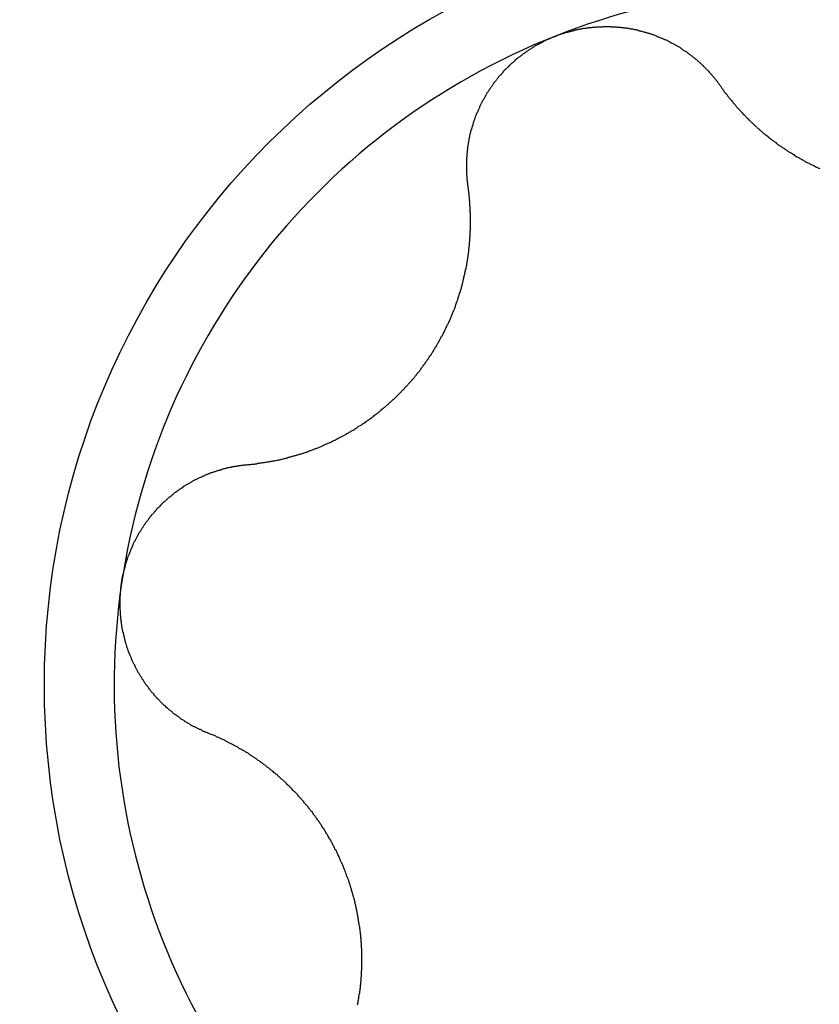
# Model space of a CAD drawing. Extents: x 1107 to 4046, y 937 to 3355.
# Tile 836 of 861: x 3015.56 to 3017.82, y 2397.31 to 2400.1. Entities that reach past the tile are written whole.
import ezdxf

# ---------------------------------------------------------------- set-up
doc = ezdxf.new("R2010")
doc.units = 0
doc.layers.add('KF_VIDA_L___C_LEFT', color=7, linetype='CONTINUOUS')

# ---------------------------------------------------------------- blocks, each defined once
blk = doc.blocks.new('KF_VIDA_L___C_LEFT')
at = {"layer": 'KF_VIDA_L___C_LEFT'}
for points in [[(127.772, 710.836, 0), (127.774, 710.837, 0), (127.776, 710.837, 0), (127.778, 710.838, 0), (127.78, 710.839, 0), (127.782, 710.84, 0), (127.784, 710.84, 0), (127.786, 710.841, 0), (127.788, 710.842, 0), (127.79, 710.843, 0), (127.792, 710.843, 0), (127.794, 710.844, 0), (127.796, 710.845, 0), (127.798, 710.845, 0), (127.8, 710.846, 0), (127.802, 710.846, 0), (127.804, 710.847, 0), (127.806, 710.848, 0), (127.808, 710.848, 0), (127.81, 710.849, 0), (127.812, 710.849, 0), (127.814, 710.85, 0), (127.816, 710.85, 0), (127.819, 710.851, 0), (127.821, 710.852, 0), (127.823, 710.852, 0), (127.825, 710.853, 0), (127.827, 710.853, 0), (127.829, 710.854, 0), (127.831, 710.854, 0), (127.833, 710.854, 0), (127.835, 710.855, 0), (127.837, 710.855, 0), (127.84, 710.856, 0), (127.842, 710.856, 0), (127.844, 710.857, 0), (127.846, 710.857, 0), (127.848, 710.857, 0), (127.85, 710.858, 0), (127.852, 710.858, 0), (127.854, 710.859, 0), (127.857, 710.859, 0), (127.859, 710.859, 0), (127.861, 710.859, 0), (127.863, 710.86, 0), (127.865, 710.86, 0), (127.867, 710.86, 0), (127.869, 710.861, 0), (127.872, 710.861, 0), (127.874, 710.861, 0), (127.876, 710.861, 0), (127.878, 710.862, 0), (127.88, 710.862, 0), (127.882, 710.862, 0), (127.884, 710.862, 0), (127.887, 710.862, 0), (127.889, 710.863, 0), (127.891, 710.863, 0), (127.893, 710.863, 0), (127.895, 710.863, 0), (127.897, 710.863, 0), (127.9, 710.863, 0), (127.902, 710.863, 0), (127.904, 710.863, 0), (127.906, 710.863, 0), (127.908, 710.864, 0), (127.91, 710.864, 0), (127.913, 710.864, 0), (127.915, 710.864, 0), (127.917, 710.864, 0), (127.919, 710.864, 0), (127.921, 710.864, 0), (127.923, 710.864, 0), (127.925, 710.864, 0), (127.928, 710.864, 0), (127.93, 710.864, 0), (127.932, 710.863, 0), (127.934, 710.863, 0), (127.936, 710.863, 0), (127.938, 710.863, 0), (127.941, 710.863, 0), (127.943, 710.863, 0), (127.945, 710.863, 0), (127.947, 710.863, 0), (127.949, 710.862, 0), (127.951, 710.862, 0), (127.953, 710.862, 0), (127.956, 710.862, 0), (127.958, 710.862, 0), (127.96, 710.861, 0), (127.962, 710.861, 0), (127.964, 710.861, 0), (127.966, 710.861, 0), (127.968, 710.86, 0), (127.971, 710.86, 0), (127.973, 710.86, 0), (127.975, 710.86, 0), (127.977, 710.859, 0), (127.979, 710.859, 0), (127.981, 710.859, 0), (127.983, 710.858, 0), (127.985, 710.858, 0), (127.987, 710.857, 0), (127.99, 710.857, 0), (127.992, 710.857, 0), (127.994, 710.856, 0), (127.996, 710.856, 0), (127.998, 710.855, 0), (128, 710.855, 0), (128.002, 710.855, 0), (128.004, 710.854, 0), (128.006, 710.854, 0), (128.008, 710.853, 0), (128.01, 710.853, 0), (128.012, 710.852, 0), (128.014, 710.852, 0), (128.016, 710.851, 0), (128.019, 710.851, 0), (128.021, 710.85, 0), (128.023, 710.849, 0), (128.025, 710.849, 0), (128.027, 710.848, 0), (128.029, 710.848, 0), (128.031, 710.847, 0), (128.033, 710.846, 0), (128.035, 710.846, 0), (128.037, 710.845, 0), (128.039, 710.845, 0), (128.041, 710.844, 0), (128.043, 710.843, 0), (128.045, 710.843, 0), (128.047, 710.842, 0), (128.049, 710.841, 0), (128.051, 710.841, 0), (128.053, 710.84, 0), (128.055, 710.839, 0), (128.056, 710.838, 0), (128.058, 710.838, 0), (128.06, 710.837, 0), (128.062, 710.836, 0), (128.064, 710.835, 0), (128.066, 710.835, 0), (128.068, 710.834, 0), (128.07, 710.833, 0), (128.072, 710.832, 0), (128.074, 710.831, 0), (128.076, 710.831, 0), (128.077, 710.83, 0), (128.079, 710.829, 0), (128.081, 710.828, 0), (128.083, 710.827, 0), (128.085, 710.827, 0), (128.087, 710.826, 0), (128.089, 710.825, 0), (128.09, 710.824, 0), (128.092, 710.823, 0), (128.094, 710.822, 0), (128.096, 710.821, 0), (128.098, 710.82, 0), (128.099, 710.819, 0), (128.101, 710.818, 0), (128.103, 710.818, 0), (128.105, 710.817, 0), (128.106, 710.816, 0), (128.108, 710.815, 0), (128.11, 710.814, 0), (128.112, 710.813, 0), (128.113, 710.812, 0), (128.115, 710.811, 0), (128.117, 710.81, 0), (128.119, 710.809, 0), (128.12, 710.808, 0), (128.122, 710.807, 0), (128.124, 710.806, 0), (128.125, 710.805, 0), (128.127, 710.804, 0), (128.129, 710.803, 0), (128.13, 710.802, 0), (128.132, 710.801, 0), (128.134, 710.799, 0), (128.135, 710.798, 0), (128.137, 710.797, 0), (128.138, 710.796, 0), (128.14, 710.795, 0), (128.142, 710.794, 0), (128.143, 710.793, 0), (128.145, 710.792, 0), (128.147, 710.791, 0), (128.148, 710.789, 0), (128.15, 710.788, 0), (128.151, 710.787, 0), (128.153, 710.786, 0), (128.155, 710.785, 0), (128.156, 710.784, 0), (128.158, 710.782, 0), (128.159, 710.781, 0), (128.161, 710.78, 0), (128.162, 710.779, 0), (128.164, 710.777, 0), (128.166, 710.776, 0), (128.167, 710.775, 0), (128.169, 710.774, 0), (128.17, 710.772, 0), (128.172, 710.771, 0), (128.173, 710.77, 0), (128.175, 710.769, 0), (128.176, 710.767, 0), (128.178, 710.766, 0), (128.179, 710.765, 0), (128.181, 710.763, 0), (128.182, 710.762, 0), (128.184, 710.761, 0), (128.185, 710.759, 0), (128.187, 710.758, 0), (128.188, 710.757, 0), (128.189, 710.755, 0), (128.191, 710.754, 0), (128.192, 710.752, 0), (128.194, 710.751, 0), (128.195, 710.75, 0), (128.197, 710.748, 0), (128.198, 710.747, 0), (128.199, 710.745, 0), (128.201, 710.744, 0), (128.202, 710.743, 0), (128.204, 710.741, 0), (128.205, 710.74, 0), (128.206, 710.738, 0), (128.208, 710.737, 0), (128.209, 710.735, 0), (128.21, 710.734, 0), (128.212, 710.732, 0), (128.213, 710.731, 0), (128.214, 710.729, 0), (128.216, 710.728, 0), (128.217, 710.726, 0), (128.218, 710.725, 0), (128.22, 710.723, 0), (128.221, 710.722, 0), (128.222, 710.72, 0), (128.223, 710.719, 0), (128.225, 710.717, 0), (128.226, 710.716, 0), (128.227, 710.714, 0), (128.228, 710.713, 0), (128.23, 710.711, 0), (128.231, 710.71, 0), (128.232, 710.708, 0), (128.233, 710.706, 0), (128.234, 710.705, 0), (128.236, 710.703, 0), (128.237, 710.702, 0), (128.238, 710.7, 0), (128.239, 710.698, 0), (128.24, 710.697, 0), (128.241, 710.695, 0)], [(127.527, 710.412, 0), (127.526, 710.414, 0), (127.526, 710.416, 0), (127.526, 710.418, 0), (127.526, 710.42, 0), (127.525, 710.422, 0), (127.525, 710.424, 0), (127.525, 710.426, 0), (127.525, 710.428, 0), (127.525, 710.43, 0), (127.524, 710.431, 0), (127.524, 710.433, 0), (127.524, 710.435, 0), (127.524, 710.437, 0), (127.524, 710.439, 0), (127.524, 710.441, 0), (127.523, 710.443, 0), (127.523, 710.445, 0), (127.523, 710.447, 0), (127.523, 710.449, 0), (127.523, 710.451, 0), (127.523, 710.453, 0), (127.523, 710.455, 0), (127.523, 710.457, 0), (127.523, 710.459, 0), (127.523, 710.461, 0), (127.523, 710.463, 0), (127.523, 710.465, 0), (127.523, 710.467, 0), (127.523, 710.469, 0), (127.523, 710.471, 0), (127.523, 710.473, 0), (127.523, 710.475, 0), (127.523, 710.477, 0), (127.523, 710.479, 0), (127.523, 710.481, 0), (127.523, 710.483, 0), (127.523, 710.485, 0), (127.523, 710.487, 0), (127.523, 710.489, 0), (127.523, 710.491, 0), (127.523, 710.493, 0), (127.524, 710.495, 0), (127.524, 710.497, 0), (127.524, 710.499, 0), (127.524, 710.501, 0), (127.524, 710.503, 0), (127.524, 710.505, 0), (127.525, 710.507, 0), (127.525, 710.509, 0), (127.525, 710.511, 0), (127.525, 710.513, 0), (127.525, 710.515, 0), (127.526, 710.517, 0), (127.526, 710.519, 0), (127.526, 710.521, 0), (127.526, 710.523, 0), (127.527, 710.525, 0), (127.527, 710.527, 0), (127.527, 710.529, 0), (127.528, 710.531, 0), (127.528, 710.533, 0), (127.528, 710.535, 0), (127.529, 710.536, 0), (127.529, 710.538, 0), (127.529, 710.54, 0), (127.53, 710.542, 0), (127.53, 710.544, 0), (127.53, 710.546, 0), (127.531, 710.548, 0), (127.531, 710.55, 0), (127.532, 710.552, 0), (127.532, 710.554, 0), (127.532, 710.556, 0), (127.533, 710.558, 0), (127.533, 710.56, 0), (127.534, 710.562, 0), (127.534, 710.564, 0), (127.535, 710.565, 0), (127.535, 710.567, 0), (127.536, 710.569, 0), (127.536, 710.571, 0), (127.537, 710.573, 0), (127.537, 710.575, 0), (127.538, 710.577, 0), (127.538, 710.579, 0), (127.539, 710.581, 0), (127.539, 710.583, 0), (127.54, 710.584, 0), (127.541, 710.586, 0), (127.541, 710.588, 0), (127.542, 710.59, 0), (127.542, 710.592, 0), (127.543, 710.594, 0), (127.544, 710.596, 0), (127.544, 710.598, 0), (127.545, 710.6, 0), (127.546, 710.601, 0), (127.546, 710.603, 0), (127.547, 710.605, 0), (127.548, 710.607, 0), (127.548, 710.609, 0), (127.549, 710.611, 0), (127.55, 710.613, 0), (127.551, 710.615, 0), (127.551, 710.617, 0), (127.552, 710.618, 0), (127.553, 710.62, 0), (127.554, 710.622, 0), (127.555, 710.624, 0), (127.555, 710.626, 0), (127.556, 710.628, 0), (127.557, 710.63, 0), (127.558, 710.632, 0), (127.559, 710.633, 0), (127.56, 710.635, 0), (127.56, 710.637, 0), (127.561, 710.639, 0), (127.562, 710.641, 0), (127.563, 710.643, 0), (127.564, 710.645, 0), (127.565, 710.647, 0), (127.566, 710.648, 0), (127.567, 710.65, 0), (127.568, 710.652, 0), (127.569, 710.654, 0), (127.57, 710.656, 0), (127.571, 710.658, 0), (127.572, 710.659, 0), (127.573, 710.661, 0), (127.574, 710.663, 0), (127.575, 710.665, 0), (127.576, 710.667, 0), (127.577, 710.669, 0), (127.578, 710.67, 0), (127.579, 710.672, 0), (127.58, 710.674, 0), (127.581, 710.676, 0), (127.582, 710.678, 0), (127.584, 710.679, 0), (127.585, 710.681, 0), (127.586, 710.683, 0), (127.587, 710.685, 0), (127.588, 710.687, 0), (127.589, 710.688, 0), (127.591, 710.69, 0), (127.592, 710.692, 0), (127.593, 710.694, 0), (127.594, 710.695, 0), (127.595, 710.697, 0), (127.597, 710.699, 0), (127.598, 710.701, 0), (127.599, 710.702, 0), (127.6, 710.704, 0), (127.602, 710.706, 0), (127.603, 710.707, 0), (127.604, 710.709, 0), (127.606, 710.711, 0), (127.607, 710.713, 0), (127.608, 710.714, 0), (127.609, 710.716, 0), (127.611, 710.718, 0), (127.612, 710.719, 0), (127.614, 710.721, 0), (127.615, 710.723, 0), (127.616, 710.724, 0), (127.618, 710.726, 0), (127.619, 710.727, 0), (127.621, 710.729, 0), (127.622, 710.731, 0), (127.623, 710.732, 0), (127.625, 710.734, 0), (127.626, 710.735, 0), (127.628, 710.737, 0), (127.629, 710.739, 0), (127.631, 710.74, 0), (127.632, 710.742, 0), (127.634, 710.743, 0), (127.635, 710.745, 0), (127.637, 710.746, 0), (127.638, 710.748, 0), (127.64, 710.749, 0), (127.641, 710.751, 0), (127.643, 710.752, 0), (127.644, 710.754, 0), (127.646, 710.755, 0), (127.648, 710.757, 0), (127.649, 710.758, 0), (127.651, 710.76, 0), (127.652, 710.761, 0), (127.654, 710.763, 0), (127.656, 710.764, 0), (127.657, 710.766, 0), (127.659, 710.767, 0), (127.66, 710.768, 0), (127.662, 710.77, 0), (127.664, 710.771, 0), (127.665, 710.773, 0), (127.667, 710.774, 0), (127.669, 710.775, 0), (127.67, 710.777, 0), (127.672, 710.778, 0), (127.674, 710.779, 0), (127.676, 710.781, 0), (127.677, 710.782, 0), (127.679, 710.783, 0), (127.681, 710.785, 0), (127.682, 710.786, 0), (127.684, 710.787, 0), (127.686, 710.788, 0), (127.688, 710.79, 0), (127.689, 710.791, 0), (127.691, 710.792, 0), (127.693, 710.793, 0), (127.695, 710.795, 0), (127.697, 710.796, 0), (127.698, 710.797, 0), (127.7, 710.798, 0), (127.702, 710.8, 0), (127.704, 710.801, 0), (127.706, 710.802, 0), (127.707, 710.803, 0), (127.709, 710.804, 0), (127.711, 710.805, 0), (127.713, 710.806, 0), (127.715, 710.808, 0), (127.717, 710.809, 0), (127.718, 710.81, 0), (127.72, 710.811, 0), (127.722, 710.812, 0), (127.724, 710.813, 0), (127.726, 710.814, 0), (127.728, 710.815, 0), (127.73, 710.816, 0), (127.732, 710.817, 0), (127.733, 710.818, 0), (127.735, 710.819, 0), (127.737, 710.82, 0), (127.739, 710.821, 0), (127.741, 710.822, 0), (127.743, 710.823, 0), (127.745, 710.824, 0), (127.747, 710.825, 0), (127.749, 710.826, 0), (127.751, 710.827, 0), (127.753, 710.828, 0), (127.754, 710.828, 0), (127.756, 710.829, 0), (127.758, 710.83, 0), (127.76, 710.831, 0), (127.762, 710.832, 0), (127.764, 710.833, 0), (127.766, 710.834, 0), (127.768, 710.834, 0), (127.77, 710.835, 0), (127.772, 710.836, 0)], [(128.241, 710.695, 0), (128.243, 710.693, 0), (128.244, 710.691, 0), (128.245, 710.689, 0), (128.247, 710.687, 0), (128.248, 710.685, 0), (128.25, 710.683, 0), (128.251, 710.681, 0), (128.253, 710.679, 0), (128.254, 710.678, 0), (128.255, 710.676, 0), (128.257, 710.674, 0), (128.258, 710.672, 0), (128.26, 710.67, 0), (128.261, 710.668, 0), (128.263, 710.666, 0), (128.264, 710.664, 0), (128.266, 710.662, 0), (128.267, 710.66, 0), (128.269, 710.659, 0), (128.27, 710.657, 0), (128.272, 710.655, 0), (128.273, 710.653, 0), (128.275, 710.651, 0), (128.276, 710.649, 0), (128.278, 710.647, 0), (128.279, 710.646, 0), (128.281, 710.644, 0), (128.283, 710.642, 0), (128.284, 710.64, 0), (128.286, 710.638, 0), (128.287, 710.636, 0), (128.289, 710.635, 0), (128.29, 710.633, 0), (128.292, 710.631, 0), (128.294, 710.629, 0), (128.295, 710.628, 0), (128.297, 710.626, 0), (128.298, 710.624, 0), (128.3, 710.622, 0), (128.302, 710.62, 0), (128.303, 710.619, 0), (128.305, 710.617, 0), (128.307, 710.615, 0), (128.308, 710.614, 0), (128.31, 710.612, 0), (128.312, 710.61, 0), (128.313, 710.608, 0), (128.315, 710.607, 0), (128.316, 710.605, 0), (128.318, 710.603, 0), (128.32, 710.602, 0), (128.322, 710.6, 0), (128.323, 710.598, 0), (128.325, 710.597, 0), (128.327, 710.595, 0), (128.328, 710.593, 0), (128.33, 710.592, 0), (128.332, 710.59, 0), (128.333, 710.589, 0), (128.335, 710.587, 0), (128.337, 710.585, 0), (128.339, 710.584, 0), (128.34, 710.582, 0), (128.342, 710.581, 0), (128.344, 710.579, 0), (128.345, 710.577, 0), (128.347, 710.576, 0), (128.349, 710.574, 0), (128.351, 710.573, 0), (128.352, 710.571, 0), (128.354, 710.57, 0), (128.356, 710.568, 0), (128.358, 710.567, 0), (128.36, 710.565, 0), (128.361, 710.563, 0), (128.363, 710.562, 0), (128.365, 710.56, 0), (128.367, 710.559, 0), (128.369, 710.557, 0), (128.371, 710.556, 0), (128.373, 710.554, 0), (128.375, 710.553, 0), (128.376, 710.551, 0), (128.378, 710.55, 0), (128.38, 710.548, 0), (128.382, 710.547, 0), (128.384, 710.545, 0), (128.386, 710.544, 0), (128.388, 710.542, 0), (128.39, 710.541, 0), (128.392, 710.539, 0), (128.394, 710.538, 0), (128.396, 710.536, 0), (128.398, 710.535, 0), (128.4, 710.533, 0), (128.402, 710.532, 0), (128.404, 710.53, 0), (128.406, 710.529, 0), (128.408, 710.527, 0), (128.41, 710.526, 0), (128.412, 710.525, 0), (128.414, 710.523, 0), (128.416, 710.522, 0), (128.418, 710.52, 0), (128.421, 710.519, 0), (128.423, 710.517, 0), (128.425, 710.516, 0), (128.427, 710.515, 0), (128.429, 710.513, 0), (128.431, 710.512, 0), (128.433, 710.51, 0), (128.435, 710.509, 0), (128.438, 710.508, 0), (128.44, 710.506, 0), (128.442, 710.505, 0), (128.444, 710.504, 0), (128.446, 710.502, 0), (128.449, 710.501, 0), (128.451, 710.499, 0), (128.453, 710.498, 0), (128.455, 710.497, 0), (128.457, 710.495, 0), (128.46, 710.494, 0), (128.462, 710.493, 0), (128.464, 710.492, 0), (128.466, 710.49, 0), (128.469, 710.489, 0), (128.471, 710.488, 0), (128.473, 710.486, 0), (128.476, 710.485, 0), (128.478, 710.484, 0), (128.48, 710.483, 0), (128.482, 710.481, 0), (128.485, 710.48, 0), (128.487, 710.479, 0), (128.489, 710.478, 0), (128.492, 710.477, 0), (128.494, 710.475, 0), (128.496, 710.474, 0), (128.499, 710.473, 0), (128.501, 710.472, 0), (128.503, 710.471, 0), (128.506, 710.47, 0), (128.508, 710.468, 0), (128.511, 710.467, 0), (128.513, 710.466, 0), (128.515, 710.465, 0), (128.518, 710.464, 0), (128.52, 710.463, 0), (128.523, 710.462, 0)], [(126.903, 709.624, 0), (126.905, 709.624, 0), (126.907, 709.624, 0), (126.91, 709.624, 0), (126.912, 709.624, 0), (126.915, 709.625, 0), (126.917, 709.625, 0), (126.919, 709.625, 0), (126.922, 709.625, 0), (126.924, 709.626, 0), (126.927, 709.626, 0), (126.929, 709.626, 0), (126.931, 709.627, 0), (126.934, 709.627, 0), (126.936, 709.627, 0), (126.939, 709.628, 0), (126.941, 709.628, 0), (126.943, 709.628, 0), (126.946, 709.629, 0), (126.948, 709.629, 0), (126.95, 709.629, 0), (126.953, 709.63, 0), (126.955, 709.63, 0), (126.958, 709.631, 0), (126.96, 709.631, 0), (126.962, 709.631, 0), (126.965, 709.632, 0), (126.967, 709.632, 0), (126.969, 709.633, 0), (126.972, 709.633, 0), (126.974, 709.634, 0), (126.976, 709.634, 0), (126.979, 709.634, 0), (126.981, 709.635, 0), (126.983, 709.635, 0), (126.986, 709.636, 0), (126.988, 709.636, 0), (126.99, 709.637, 0), (126.993, 709.637, 0), (126.995, 709.638, 0), (126.997, 709.638, 0), (127, 709.639, 0), (127.002, 709.64, 0), (127.004, 709.64, 0), (127.007, 709.641, 0), (127.009, 709.641, 0), (127.011, 709.642, 0), (127.014, 709.642, 0), (127.016, 709.643, 0), (127.018, 709.644, 0), (127.021, 709.644, 0), (127.023, 709.645, 0), (127.025, 709.645, 0), (127.027, 709.646, 0), (127.03, 709.647, 0), (127.032, 709.647, 0), (127.034, 709.648, 0), (127.036, 709.649, 0), (127.039, 709.649, 0), (127.041, 709.65, 0), (127.043, 709.651, 0), (127.045, 709.651, 0), (127.048, 709.652, 0), (127.05, 709.653, 0), (127.052, 709.653, 0), (127.054, 709.654, 0), (127.057, 709.655, 0), (127.059, 709.656, 0), (127.061, 709.656, 0), (127.063, 709.657, 0), (127.066, 709.658, 0), (127.068, 709.659, 0), (127.07, 709.659, 0), (127.072, 709.66, 0), (127.075, 709.661, 0), (127.077, 709.662, 0), (127.079, 709.663, 0), (127.081, 709.663, 0), (127.084, 709.664, 0), (127.086, 709.665, 0), (127.088, 709.666, 0), (127.09, 709.667, 0), (127.093, 709.668, 0), (127.095, 709.669, 0), (127.097, 709.669, 0), (127.099, 709.67, 0), (127.102, 709.671, 0), (127.104, 709.672, 0), (127.106, 709.673, 0), (127.108, 709.674, 0), (127.111, 709.675, 0), (127.113, 709.676, 0), (127.115, 709.677, 0), (127.118, 709.678, 0), (127.12, 709.679, 0), (127.122, 709.68, 0), (127.124, 709.681, 0), (127.127, 709.682, 0), (127.129, 709.683, 0), (127.131, 709.684, 0), (127.134, 709.685, 0), (127.136, 709.686, 0), (127.138, 709.687, 0), (127.14, 709.688, 0), (127.143, 709.69, 0), (127.145, 709.691, 0), (127.147, 709.692, 0), (127.15, 709.693, 0), (127.152, 709.694, 0), (127.154, 709.695, 0), (127.156, 709.696, 0), (127.159, 709.697, 0), (127.161, 709.699, 0), (127.163, 709.7, 0), (127.165, 709.701, 0), (127.168, 709.702, 0), (127.17, 709.703, 0), (127.172, 709.705, 0), (127.175, 709.706, 0), (127.177, 709.707, 0), (127.179, 709.708, 0), (127.181, 709.71, 0), (127.184, 709.711, 0), (127.186, 709.712, 0), (127.188, 709.713, 0), (127.19, 709.715, 0), (127.193, 709.716, 0), (127.195, 709.717, 0), (127.197, 709.719, 0), (127.199, 709.72, 0), (127.202, 709.721, 0), (127.204, 709.723, 0), (127.206, 709.724, 0), (127.208, 709.726, 0), (127.21, 709.727, 0), (127.213, 709.728, 0), (127.215, 709.73, 0), (127.217, 709.731, 0), (127.219, 709.733, 0), (127.222, 709.734, 0), (127.224, 709.735, 0), (127.226, 709.737, 0), (127.228, 709.738, 0), (127.23, 709.74, 0), (127.232, 709.741, 0), (127.235, 709.743, 0), (127.237, 709.744, 0), (127.239, 709.746, 0), (127.241, 709.747, 0), (127.243, 709.749, 0), (127.245, 709.75, 0), (127.248, 709.752, 0), (127.25, 709.753, 0), (127.252, 709.755, 0), (127.254, 709.757, 0), (127.256, 709.758, 0), (127.258, 709.76, 0), (127.26, 709.761, 0), (127.262, 709.763, 0), (127.265, 709.765, 0), (127.267, 709.766, 0), (127.269, 709.768, 0), (127.271, 709.77, 0), (127.273, 709.771, 0), (127.275, 709.773, 0), (127.277, 709.775, 0), (127.279, 709.776, 0), (127.281, 709.778, 0), (127.283, 709.78, 0), (127.285, 709.781, 0), (127.287, 709.783, 0), (127.289, 709.785, 0), (127.291, 709.786, 0), (127.293, 709.788, 0), (127.295, 709.79, 0), (127.297, 709.792, 0), (127.299, 709.793, 0), (127.301, 709.795, 0), (127.303, 709.797, 0), (127.305, 709.799, 0), (127.307, 709.8, 0), (127.309, 709.802, 0), (127.311, 709.804, 0), (127.313, 709.806, 0), (127.315, 709.808, 0), (127.317, 709.809, 0), (127.319, 709.811, 0), (127.321, 709.813, 0), (127.323, 709.815, 0), (127.325, 709.817, 0), (127.326, 709.819, 0), (127.328, 709.82, 0), (127.33, 709.822, 0), (127.332, 709.824, 0), (127.334, 709.826, 0), (127.336, 709.828, 0), (127.338, 709.83, 0), (127.339, 709.832, 0), (127.341, 709.834, 0), (127.343, 709.835, 0), (127.345, 709.837, 0), (127.347, 709.839, 0), (127.348, 709.841, 0), (127.35, 709.843, 0), (127.352, 709.845, 0), (127.354, 709.847, 0), (127.356, 709.849, 0), (127.357, 709.851, 0), (127.359, 709.853, 0), (127.361, 709.855, 0), (127.362, 709.857, 0), (127.364, 709.858, 0), (127.366, 709.86, 0), (127.368, 709.862, 0), (127.369, 709.864, 0), (127.371, 709.866, 0), (127.373, 709.868, 0), (127.374, 709.87, 0), (127.376, 709.872, 0), (127.377, 709.874, 0), (127.379, 709.876, 0), (127.381, 709.878, 0), (127.382, 709.88, 0), (127.384, 709.882, 0), (127.385, 709.884, 0), (127.387, 709.886, 0), (127.389, 709.888, 0), (127.39, 709.89, 0), (127.392, 709.892, 0), (127.393, 709.894, 0), (127.395, 709.896, 0), (127.396, 709.898, 0), (127.398, 709.9, 0), (127.399, 709.902, 0), (127.401, 709.904, 0), (127.402, 709.907, 0), (127.404, 709.909, 0), (127.405, 709.911, 0), (127.407, 709.913, 0), (127.408, 709.915, 0), (127.41, 709.917, 0), (127.411, 709.919, 0), (127.413, 709.921, 0), (127.414, 709.924, 0), (127.416, 709.926, 0), (127.417, 709.928, 0), (127.419, 709.93, 0), (127.42, 709.932, 0), (127.422, 709.934, 0), (127.423, 709.937, 0), (127.424, 709.939, 0), (127.426, 709.941, 0), (127.427, 709.943, 0), (127.429, 709.946, 0), (127.43, 709.948, 0), (127.431, 709.95, 0), (127.433, 709.952, 0), (127.434, 709.955, 0), (127.435, 709.957, 0), (127.437, 709.959, 0), (127.438, 709.961, 0), (127.439, 709.964, 0), (127.441, 709.966, 0), (127.442, 709.968, 0), (127.443, 709.97, 0), (127.445, 709.973, 0), (127.446, 709.975, 0), (127.447, 709.977, 0), (127.449, 709.98, 0), (127.45, 709.982, 0), (127.451, 709.984, 0), (127.452, 709.987, 0), (127.454, 709.989, 0), (127.455, 709.991, 0), (127.456, 709.994, 0), (127.457, 709.996, 0), (127.459, 709.998, 0), (127.46, 710.001, 0), (127.461, 710.003, 0), (127.462, 710.006, 0), (127.463, 710.008, 0), (127.464, 710.01, 0), (127.466, 710.013, 0), (127.467, 710.015, 0), (127.468, 710.018, 0), (127.469, 710.02, 0), (127.47, 710.022, 0), (127.471, 710.025, 0), (127.472, 710.027, 0), (127.474, 710.03, 0), (127.475, 710.032, 0), (127.476, 710.034, 0), (127.477, 710.037, 0), (127.478, 710.039, 0), (127.479, 710.042, 0), (127.48, 710.044, 0), (127.481, 710.047, 0), (127.482, 710.049, 0), (127.483, 710.051, 0), (127.484, 710.054, 0), (127.485, 710.056, 0), (127.486, 710.059, 0), (127.487, 710.061, 0), (127.488, 710.064, 0), (127.489, 710.066, 0), (127.49, 710.069, 0), (127.491, 710.071, 0), (127.491, 710.074, 0), (127.492, 710.076, 0), (127.493, 710.079, 0), (127.494, 710.081, 0), (127.495, 710.084, 0), (127.496, 710.086, 0), (127.497, 710.088, 0), (127.498, 710.091, 0), (127.498, 710.093, 0), (127.499, 710.096, 0), (127.5, 710.098, 0), (127.501, 710.101, 0), (127.502, 710.103, 0), (127.502, 710.106, 0), (127.503, 710.108, 0), (127.504, 710.111, 0), (127.505, 710.113, 0), (127.505, 710.116, 0), (127.506, 710.118, 0), (127.507, 710.121, 0), (127.508, 710.123, 0), (127.508, 710.126, 0), (127.509, 710.128, 0), (127.51, 710.131, 0), (127.51, 710.133, 0), (127.511, 710.136, 0), (127.512, 710.138, 0), (127.512, 710.141, 0), (127.513, 710.143, 0), (127.513, 710.146, 0), (127.514, 710.148, 0), (127.515, 710.151, 0), (127.515, 710.153, 0), (127.516, 710.156, 0), (127.516, 710.158, 0), (127.517, 710.161, 0), (127.518, 710.163, 0), (127.518, 710.165, 0), (127.519, 710.168, 0), (127.519, 710.17, 0), (127.52, 710.173, 0), (127.52, 710.175, 0), (127.521, 710.178, 0), (127.521, 710.18, 0), (127.522, 710.183, 0), (127.522, 710.185, 0), (127.523, 710.188, 0), (127.523, 710.19, 0), (127.523, 710.193, 0), (127.524, 710.195, 0), (127.524, 710.197, 0), (127.525, 710.2, 0), (127.525, 710.202, 0), (127.525, 710.205, 0), (127.526, 710.207, 0), (127.526, 710.21, 0), (127.527, 710.212, 0), (127.527, 710.214, 0), (127.527, 710.217, 0), (127.528, 710.219, 0), (127.528, 710.222, 0), (127.528, 710.224, 0), (127.529, 710.226, 0), (127.529, 710.229, 0), (127.529, 710.231, 0), (127.529, 710.234, 0), (127.53, 710.236, 0), (127.53, 710.238, 0), (127.53, 710.241, 0), (127.53, 710.243, 0), (127.531, 710.245, 0), (127.531, 710.248, 0), (127.531, 710.25, 0), (127.531, 710.252, 0), (127.532, 710.255, 0), (127.532, 710.257, 0), (127.532, 710.259, 0), (127.532, 710.262, 0), (127.532, 710.264, 0), (127.532, 710.266, 0), (127.533, 710.269, 0), (127.533, 710.271, 0), (127.533, 710.273, 0), (127.533, 710.276, 0), (127.533, 710.278, 0), (127.533, 710.28, 0), (127.533, 710.283, 0), (127.533, 710.285, 0), (127.534, 710.288, 0), (127.534, 710.29, 0), (127.534, 710.292, 0), (127.534, 710.295, 0), (127.534, 710.297, 0), (127.534, 710.299, 0), (127.534, 710.302, 0), (127.534, 710.304, 0), (127.534, 710.307, 0), (127.534, 710.309, 0), (127.534, 710.311, 0), (127.534, 710.314, 0), (127.534, 710.316, 0), (127.534, 710.318, 0), (127.534, 710.321, 0), (127.534, 710.323, 0), (127.534, 710.326, 0), (127.534, 710.328, 0), (127.534, 710.33, 0), (127.534, 710.333, 0), (127.534, 710.335, 0), (127.533, 710.338, 0), (127.533, 710.34, 0), (127.533, 710.342, 0), (127.533, 710.345, 0), (127.533, 710.347, 0), (127.533, 710.35, 0), (127.533, 710.352, 0), (127.533, 710.354, 0), (127.532, 710.357, 0), (127.532, 710.359, 0), (127.532, 710.362, 0), (127.532, 710.364, 0), (127.532, 710.366, 0), (127.532, 710.369, 0), (127.531, 710.371, 0), (127.531, 710.374, 0), (127.531, 710.376, 0), (127.531, 710.378, 0), (127.531, 710.381, 0), (127.53, 710.383, 0), (127.53, 710.385, 0), (127.53, 710.388, 0), (127.53, 710.39, 0), (127.529, 710.393, 0), (127.529, 710.395, 0), (127.529, 710.397, 0), (127.528, 710.4, 0), (127.528, 710.402, 0), (127.528, 710.405, 0), (127.527, 710.407, 0), (127.527, 710.409, 0), (127.527, 710.412, 0)], [(126.546, 709.288, 0), (126.546, 709.29, 0), (126.547, 709.292, 0), (126.547, 709.294, 0), (126.547, 709.296, 0), (126.548, 709.298, 0), (126.548, 709.3, 0), (126.548, 709.302, 0), (126.549, 709.304, 0), (126.549, 709.306, 0), (126.55, 709.308, 0), (126.55, 709.31, 0), (126.551, 709.313, 0), (126.551, 709.315, 0), (126.552, 709.317, 0), (126.552, 709.319, 0), (126.552, 709.321, 0), (126.553, 709.323, 0), (126.553, 709.325, 0), (126.554, 709.327, 0), (126.555, 709.329, 0), (126.555, 709.331, 0), (126.556, 709.333, 0), (126.556, 709.335, 0), (126.557, 709.337, 0), (126.557, 709.339, 0), (126.558, 709.342, 0), (126.559, 709.344, 0), (126.559, 709.346, 0), (126.56, 709.348, 0), (126.561, 709.35, 0), (126.561, 709.352, 0), (126.562, 709.354, 0), (126.563, 709.356, 0), (126.563, 709.358, 0), (126.564, 709.36, 0), (126.565, 709.362, 0), (126.565, 709.364, 0), (126.566, 709.366, 0), (126.567, 709.368, 0), (126.568, 709.37, 0), (126.568, 709.372, 0), (126.569, 709.374, 0), (126.57, 709.376, 0), (126.571, 709.378, 0), (126.572, 709.38, 0), (126.572, 709.382, 0), (126.573, 709.384, 0), (126.574, 709.386, 0), (126.575, 709.388, 0), (126.576, 709.39, 0), (126.577, 709.392, 0), (126.578, 709.394, 0), (126.579, 709.396, 0), (126.579, 709.398, 0), (126.58, 709.4, 0), (126.581, 709.402, 0), (126.582, 709.404, 0), (126.583, 709.406, 0), (126.584, 709.408, 0), (126.585, 709.41, 0), (126.586, 709.412, 0), (126.587, 709.414, 0), (126.588, 709.415, 0), (126.589, 709.417, 0), (126.59, 709.419, 0), (126.591, 709.421, 0), (126.592, 709.423, 0), (126.593, 709.425, 0), (126.594, 709.427, 0), (126.595, 709.429, 0), (126.597, 709.431, 0), (126.598, 709.432, 0), (126.599, 709.434, 0), (126.6, 709.436, 0), (126.601, 709.438, 0), (126.602, 709.44, 0), (126.603, 709.442, 0), (126.604, 709.443, 0), (126.606, 709.445, 0), (126.607, 709.447, 0), (126.608, 709.449, 0), (126.609, 709.451, 0), (126.61, 709.452, 0), (126.612, 709.454, 0), (126.613, 709.456, 0), (126.614, 709.458, 0), (126.615, 709.459, 0), (126.617, 709.461, 0), (126.618, 709.463, 0), (126.619, 709.465, 0), (126.62, 709.466, 0), (126.622, 709.468, 0), (126.623, 709.47, 0), (126.624, 709.472, 0), (126.626, 709.473, 0), (126.627, 709.475, 0), (126.628, 709.477, 0), (126.63, 709.478, 0), (126.631, 709.48, 0), (126.632, 709.482, 0), (126.634, 709.483, 0), (126.635, 709.485, 0), (126.636, 709.486, 0), (126.638, 709.488, 0), (126.639, 709.49, 0), (126.641, 709.491, 0), (126.642, 709.493, 0), (126.644, 709.494, 0), (126.645, 709.496, 0), (126.646, 709.498, 0), (126.648, 709.499, 0), (126.649, 709.501, 0), (126.651, 709.502, 0), (126.652, 709.504, 0), (126.654, 709.505, 0), (126.655, 709.507, 0), (126.657, 709.508, 0), (126.658, 709.51, 0), (126.66, 709.511, 0), (126.661, 709.513, 0), (126.663, 709.514, 0), (126.664, 709.516, 0), (126.666, 709.517, 0), (126.667, 709.519, 0), (126.669, 709.52, 0), (126.67, 709.521, 0), (126.672, 709.523, 0), (126.673, 709.524, 0), (126.675, 709.526, 0), (126.677, 709.527, 0), (126.678, 709.528, 0), (126.68, 709.53, 0), (126.681, 709.531, 0), (126.683, 709.532, 0), (126.685, 709.534, 0), (126.686, 709.535, 0), (126.688, 709.536, 0), (126.689, 709.538, 0), (126.691, 709.539, 0), (126.693, 709.54, 0), (126.694, 709.542, 0), (126.696, 709.543, 0), (126.697, 709.544, 0), (126.699, 709.545, 0), (126.701, 709.547, 0), (126.702, 709.548, 0), (126.704, 709.549, 0), (126.706, 709.55, 0), (126.707, 709.551, 0), (126.709, 709.553, 0), (126.711, 709.554, 0), (126.712, 709.555, 0), (126.714, 709.556, 0), (126.716, 709.557, 0), (126.717, 709.558, 0), (126.719, 709.559, 0), (126.721, 709.561, 0), (126.722, 709.562, 0), (126.724, 709.563, 0), (126.726, 709.564, 0), (126.727, 709.565, 0), (126.729, 709.566, 0), (126.731, 709.567, 0), (126.733, 709.568, 0), (126.734, 709.569, 0), (126.736, 709.57, 0), (126.738, 709.571, 0), (126.739, 709.572, 0), (126.741, 709.573, 0), (126.743, 709.574, 0), (126.744, 709.575, 0), (126.746, 709.576, 0), (126.748, 709.577, 0), (126.75, 709.578, 0), (126.751, 709.579, 0), (126.753, 709.58, 0), (126.755, 709.581, 0), (126.757, 709.581, 0), (126.758, 709.582, 0), (126.76, 709.583, 0), (126.762, 709.584, 0), (126.764, 709.585, 0), (126.765, 709.586, 0), (126.767, 709.587, 0), (126.769, 709.588, 0), (126.771, 709.588, 0), (126.773, 709.589, 0), (126.774, 709.59, 0), (126.776, 709.591, 0), (126.778, 709.592, 0), (126.78, 709.592, 0), (126.782, 709.593, 0), (126.784, 709.594, 0), (126.785, 709.595, 0), (126.787, 709.595, 0), (126.789, 709.596, 0), (126.791, 709.597, 0), (126.793, 709.598, 0), (126.795, 709.598, 0), (126.796, 709.599, 0), (126.798, 709.6, 0), (126.8, 709.601, 0), (126.802, 709.601, 0), (126.804, 709.602, 0), (126.806, 709.603, 0), (126.808, 709.603, 0), (126.81, 709.604, 0), (126.811, 709.604, 0), (126.813, 709.605, 0), (126.815, 709.606, 0), (126.817, 709.606, 0), (126.819, 709.607, 0), (126.821, 709.608, 0), (126.823, 709.608, 0), (126.825, 709.609, 0), (126.827, 709.609, 0), (126.828, 709.61, 0), (126.83, 709.61, 0), (126.832, 709.611, 0), (126.834, 709.611, 0), (126.836, 709.612, 0), (126.838, 709.612, 0), (126.84, 709.613, 0), (126.842, 709.613, 0), (126.844, 709.614, 0), (126.846, 709.614, 0), (126.848, 709.615, 0), (126.85, 709.615, 0), (126.852, 709.616, 0), (126.854, 709.616, 0), (126.856, 709.616, 0), (126.857, 709.617, 0), (126.859, 709.617, 0), (126.861, 709.618, 0), (126.863, 709.618, 0), (126.865, 709.618, 0), (126.867, 709.619, 0), (126.869, 709.619, 0), (126.871, 709.619, 0), (126.873, 709.62, 0), (126.875, 709.62, 0), (126.877, 709.62, 0), (126.879, 709.621, 0), (126.881, 709.621, 0), (126.883, 709.621, 0), (126.885, 709.622, 0), (126.887, 709.622, 0), (126.889, 709.622, 0), (126.891, 709.622, 0), (126.893, 709.623, 0), (126.895, 709.623, 0), (126.897, 709.623, 0), (126.899, 709.623, 0), (126.901, 709.623, 0), (126.903, 709.624, 0)], [(126.791, 708.863, 0), (126.789, 708.864, 0), (126.787, 708.865, 0), (126.785, 708.865, 0), (126.783, 708.866, 0), (126.782, 708.867, 0), (126.78, 708.868, 0), (126.778, 708.868, 0), (126.776, 708.869, 0), (126.774, 708.87, 0), (126.772, 708.871, 0), (126.771, 708.872, 0), (126.769, 708.873, 0), (126.767, 708.873, 0), (126.765, 708.874, 0), (126.764, 708.875, 0), (126.762, 708.876, 0), (126.76, 708.877, 0), (126.758, 708.878, 0), (126.756, 708.879, 0), (126.755, 708.88, 0), (126.753, 708.881, 0), (126.751, 708.881, 0), (126.749, 708.882, 0), (126.748, 708.883, 0), (126.746, 708.884, 0), (126.744, 708.885, 0), (126.742, 708.886, 0), (126.741, 708.887, 0), (126.739, 708.888, 0), (126.737, 708.889, 0), (126.736, 708.89, 0), (126.734, 708.891, 0), (126.732, 708.892, 0), (126.73, 708.893, 0), (126.729, 708.894, 0), (126.727, 708.895, 0), (126.725, 708.896, 0), (126.724, 708.898, 0), (126.722, 708.899, 0), (126.72, 708.9, 0), (126.719, 708.901, 0), (126.717, 708.902, 0), (126.715, 708.903, 0), (126.714, 708.904, 0), (126.712, 708.905, 0), (126.71, 708.906, 0), (126.709, 708.908, 0), (126.707, 708.909, 0), (126.706, 708.91, 0), (126.704, 708.911, 0), (126.702, 708.912, 0), (126.701, 708.913, 0), (126.699, 708.915, 0), (126.698, 708.916, 0), (126.696, 708.917, 0), (126.694, 708.918, 0), (126.693, 708.919, 0), (126.691, 708.921, 0), (126.69, 708.922, 0), (126.688, 708.923, 0), (126.687, 708.924, 0), (126.685, 708.926, 0), (126.684, 708.927, 0), (126.682, 708.928, 0), (126.681, 708.929, 0), (126.679, 708.931, 0), (126.678, 708.932, 0), (126.676, 708.933, 0), (126.675, 708.935, 0), (126.673, 708.936, 0), (126.672, 708.937, 0), (126.67, 708.939, 0), (126.669, 708.94, 0), (126.667, 708.941, 0), (126.666, 708.943, 0), (126.664, 708.944, 0), (126.663, 708.945, 0), (126.662, 708.947, 0), (126.66, 708.948, 0), (126.659, 708.949, 0), (126.657, 708.951, 0), (126.656, 708.952, 0), (126.655, 708.954, 0), (126.653, 708.955, 0), (126.652, 708.956, 0), (126.651, 708.958, 0), (126.649, 708.959, 0), (126.648, 708.961, 0), (126.646, 708.962, 0), (126.645, 708.964, 0), (126.644, 708.965, 0), (126.642, 708.967, 0), (126.641, 708.968, 0), (126.64, 708.97, 0), (126.639, 708.971, 0), (126.637, 708.973, 0), (126.636, 708.974, 0), (126.635, 708.976, 0), (126.633, 708.977, 0), (126.632, 708.979, 0), (126.631, 708.98, 0), (126.629, 708.982, 0), (126.628, 708.984, 0), (126.627, 708.985, 0), (126.626, 708.987, 0), (126.624, 708.988, 0), (126.623, 708.99, 0), (126.622, 708.992, 0), (126.621, 708.993, 0), (126.62, 708.995, 0), (126.618, 708.997, 0), (126.617, 708.998, 0), (126.616, 709, 0), (126.615, 709.002, 0), (126.614, 709.003, 0), (126.612, 709.005, 0), (126.611, 709.007, 0), (126.61, 709.008, 0), (126.609, 709.01, 0), (126.608, 709.012, 0), (126.607, 709.014, 0), (126.605, 709.015, 0), (126.604, 709.017, 0), (126.603, 709.019, 0), (126.602, 709.021, 0), (126.601, 709.022, 0), (126.6, 709.024, 0), (126.599, 709.026, 0), (126.598, 709.028, 0), (126.597, 709.03, 0), (126.596, 709.031, 0), (126.595, 709.033, 0), (126.593, 709.035, 0), (126.592, 709.037, 0), (126.591, 709.039, 0), (126.59, 709.041, 0), (126.589, 709.042, 0), (126.588, 709.044, 0), (126.587, 709.046, 0), (126.586, 709.048, 0), (126.585, 709.05, 0), (126.584, 709.052, 0), (126.584, 709.054, 0), (126.583, 709.056, 0), (126.582, 709.057, 0), (126.581, 709.059, 0), (126.58, 709.061, 0), (126.579, 709.063, 0), (126.578, 709.065, 0), (126.577, 709.067, 0), (126.576, 709.069, 0), (126.575, 709.071, 0), (126.574, 709.073, 0), (126.574, 709.075, 0), (126.573, 709.077, 0), (126.572, 709.079, 0), (126.571, 709.081, 0), (126.57, 709.083, 0), (126.57, 709.085, 0), (126.569, 709.087, 0), (126.568, 709.089, 0), (126.567, 709.091, 0), (126.566, 709.093, 0), (126.566, 709.095, 0), (126.565, 709.097, 0), (126.564, 709.099, 0), (126.564, 709.101, 0), (126.563, 709.103, 0), (126.562, 709.105, 0), (126.561, 709.107, 0), (126.561, 709.109, 0), (126.56, 709.111, 0), (126.56, 709.113, 0), (126.559, 709.115, 0), (126.558, 709.117, 0), (126.558, 709.119, 0), (126.557, 709.121, 0), (126.556, 709.123, 0), (126.556, 709.126, 0), (126.555, 709.128, 0), (126.555, 709.13, 0), (126.554, 709.132, 0), (126.554, 709.134, 0), (126.553, 709.136, 0), (126.553, 709.138, 0), (126.552, 709.14, 0), (126.552, 709.142, 0), (126.551, 709.144, 0), (126.551, 709.147, 0), (126.55, 709.149, 0), (126.55, 709.151, 0), (126.55, 709.153, 0), (126.549, 709.155, 0), (126.549, 709.157, 0), (126.548, 709.159, 0), (126.548, 709.161, 0), (126.548, 709.164, 0), (126.547, 709.166, 0), (126.547, 709.168, 0), (126.547, 709.17, 0), (126.546, 709.172, 0), (126.546, 709.174, 0), (126.546, 709.176, 0), (126.545, 709.179, 0), (126.545, 709.181, 0), (126.545, 709.183, 0), (126.545, 709.185, 0), (126.544, 709.187, 0), (126.544, 709.189, 0), (126.544, 709.191, 0), (126.544, 709.194, 0), (126.543, 709.196, 0), (126.543, 709.198, 0), (126.543, 709.2, 0), (126.543, 709.202, 0), (126.543, 709.204, 0), (126.543, 709.206, 0), (126.543, 709.209, 0), (126.542, 709.211, 0), (126.542, 709.213, 0), (126.542, 709.215, 0), (126.542, 709.217, 0), (126.542, 709.219, 0), (126.542, 709.222, 0), (126.542, 709.224, 0), (126.542, 709.226, 0), (126.542, 709.228, 0), (126.542, 709.23, 0), (126.542, 709.232, 0), (126.542, 709.234, 0), (126.542, 709.237, 0), (126.542, 709.239, 0), (126.542, 709.241, 0), (126.542, 709.243, 0), (126.542, 709.245, 0), (126.542, 709.247, 0), (126.542, 709.249, 0), (126.542, 709.252, 0), (126.543, 709.254, 0), (126.543, 709.256, 0), (126.543, 709.258, 0), (126.543, 709.26, 0), (126.543, 709.262, 0), (126.543, 709.264, 0), (126.544, 709.266, 0), (126.544, 709.269, 0), (126.544, 709.271, 0), (126.544, 709.273, 0), (126.544, 709.275, 0), (126.545, 709.277, 0), (126.545, 709.279, 0), (126.545, 709.281, 0), (126.545, 709.283, 0), (126.546, 709.285, 0), (126.546, 709.288, 0)], [(127.214, 708.094, 0), (127.215, 708.096, 0), (127.215, 708.098, 0), (127.216, 708.101, 0), (127.216, 708.103, 0), (127.216, 708.105, 0), (127.217, 708.108, 0), (127.217, 708.11, 0), (127.218, 708.113, 0), (127.218, 708.115, 0), (127.218, 708.117, 0), (127.219, 708.12, 0), (127.219, 708.122, 0), (127.219, 708.125, 0), (127.22, 708.127, 0), (127.22, 708.13, 0), (127.22, 708.132, 0), (127.221, 708.134, 0), (127.221, 708.137, 0), (127.221, 708.139, 0), (127.222, 708.142, 0), (127.222, 708.144, 0), (127.222, 708.147, 0), (127.222, 708.149, 0), (127.223, 708.152, 0), (127.223, 708.154, 0), (127.223, 708.157, 0), (127.223, 708.159, 0), (127.224, 708.162, 0), (127.224, 708.164, 0), (127.224, 708.167, 0), (127.224, 708.169, 0), (127.224, 708.172, 0), (127.225, 708.174, 0), (127.225, 708.177, 0), (127.225, 708.179, 0), (127.225, 708.182, 0), (127.225, 708.185, 0), (127.225, 708.187, 0), (127.225, 708.19, 0), (127.226, 708.192, 0), (127.226, 708.195, 0), (127.226, 708.197, 0), (127.226, 708.2, 0), (127.226, 708.202, 0), (127.226, 708.205, 0), (127.226, 708.208, 0), (127.226, 708.21, 0), (127.226, 708.213, 0), (127.226, 708.215, 0), (127.226, 708.218, 0), (127.226, 708.221, 0), (127.226, 708.223, 0), (127.226, 708.226, 0), (127.226, 708.228, 0), (127.226, 708.231, 0), (127.226, 708.234, 0), (127.226, 708.236, 0), (127.226, 708.239, 0), (127.226, 708.241, 0), (127.226, 708.244, 0), (127.226, 708.247, 0), (127.226, 708.249, 0), (127.226, 708.252, 0), (127.225, 708.255, 0), (127.225, 708.257, 0), (127.225, 708.26, 0), (127.225, 708.262, 0), (127.225, 708.265, 0), (127.225, 708.268, 0), (127.224, 708.27, 0), (127.224, 708.273, 0), (127.224, 708.276, 0), (127.224, 708.278, 0), (127.224, 708.281, 0), (127.223, 708.283, 0), (127.223, 708.286, 0), (127.223, 708.289, 0), (127.223, 708.291, 0), (127.222, 708.294, 0), (127.222, 708.297, 0), (127.222, 708.299, 0), (127.221, 708.302, 0), (127.221, 708.304, 0), (127.221, 708.307, 0), (127.22, 708.31, 0), (127.22, 708.312, 0), (127.22, 708.315, 0), (127.219, 708.318, 0), (127.219, 708.32, 0), (127.219, 708.323, 0), (127.218, 708.326, 0), (127.218, 708.328, 0), (127.217, 708.331, 0), (127.217, 708.333, 0), (127.216, 708.336, 0), (127.216, 708.339, 0), (127.216, 708.341, 0), (127.215, 708.344, 0), (127.215, 708.346, 0), (127.214, 708.349, 0), (127.214, 708.352, 0), (127.213, 708.354, 0), (127.213, 708.357, 0), (127.212, 708.359, 0), (127.212, 708.362, 0), (127.211, 708.365, 0), (127.21, 708.367, 0), (127.21, 708.37, 0), (127.209, 708.372, 0), (127.209, 708.375, 0), (127.208, 708.378, 0), (127.207, 708.38, 0), (127.207, 708.383, 0), (127.206, 708.385, 0), (127.206, 708.388, 0), (127.205, 708.39, 0), (127.204, 708.393, 0), (127.204, 708.396, 0), (127.203, 708.398, 0), (127.202, 708.401, 0), (127.202, 708.403, 0), (127.201, 708.406, 0), (127.2, 708.408, 0), (127.2, 708.411, 0), (127.199, 708.413, 0), (127.198, 708.416, 0), (127.197, 708.418, 0), (127.197, 708.421, 0), (127.196, 708.423, 0), (127.195, 708.426, 0), (127.194, 708.428, 0), (127.194, 708.431, 0), (127.193, 708.433, 0), (127.192, 708.436, 0), (127.191, 708.438, 0), (127.19, 708.441, 0), (127.189, 708.443, 0), (127.189, 708.446, 0), (127.188, 708.448, 0), (127.187, 708.45, 0), (127.186, 708.453, 0), (127.185, 708.455, 0), (127.184, 708.458, 0), (127.183, 708.46, 0), (127.183, 708.463, 0), (127.182, 708.465, 0), (127.181, 708.467, 0), (127.18, 708.47, 0), (127.179, 708.472, 0), (127.178, 708.474, 0), (127.177, 708.477, 0), (127.176, 708.479, 0), (127.175, 708.482, 0), (127.174, 708.484, 0), (127.173, 708.486, 0), (127.172, 708.489, 0), (127.171, 708.491, 0), (127.17, 708.493, 0), (127.169, 708.496, 0), (127.168, 708.498, 0), (127.167, 708.5, 0), (127.166, 708.503, 0), (127.165, 708.505, 0), (127.164, 708.507, 0), (127.163, 708.51, 0), (127.162, 708.512, 0), (127.161, 708.515, 0), (127.16, 708.517, 0), (127.158, 708.519, 0), (127.157, 708.522, 0), (127.156, 708.524, 0), (127.155, 708.526, 0), (127.154, 708.529, 0), (127.153, 708.531, 0), (127.151, 708.533, 0), (127.15, 708.536, 0), (127.149, 708.538, 0), (127.148, 708.54, 0), (127.147, 708.543, 0), (127.145, 708.545, 0), (127.144, 708.547, 0), (127.143, 708.55, 0), (127.142, 708.552, 0), (127.14, 708.554, 0), (127.139, 708.556, 0), (127.138, 708.559, 0), (127.137, 708.561, 0), (127.135, 708.563, 0), (127.134, 708.566, 0), (127.133, 708.568, 0), (127.131, 708.57, 0), (127.13, 708.573, 0), (127.129, 708.575, 0), (127.127, 708.577, 0), (127.126, 708.579, 0), (127.124, 708.582, 0), (127.123, 708.584, 0), (127.122, 708.586, 0), (127.12, 708.588, 0), (127.119, 708.591, 0), (127.117, 708.593, 0), (127.116, 708.595, 0), (127.115, 708.597, 0), (127.113, 708.6, 0), (127.112, 708.602, 0), (127.11, 708.604, 0), (127.109, 708.606, 0), (127.107, 708.608, 0), (127.106, 708.611, 0), (127.104, 708.613, 0), (127.103, 708.615, 0), (127.101, 708.617, 0), (127.1, 708.619, 0), (127.098, 708.622, 0), (127.097, 708.624, 0), (127.095, 708.626, 0), (127.094, 708.628, 0), (127.092, 708.63, 0), (127.09, 708.632, 0), (127.089, 708.634, 0), (127.087, 708.636, 0), (127.086, 708.639, 0), (127.084, 708.641, 0), (127.082, 708.643, 0), (127.081, 708.645, 0), (127.079, 708.647, 0), (127.078, 708.649, 0), (127.076, 708.651, 0), (127.074, 708.653, 0), (127.073, 708.655, 0), (127.071, 708.657, 0), (127.069, 708.659, 0), (127.068, 708.661, 0), (127.066, 708.663, 0), (127.064, 708.665, 0), (127.063, 708.667, 0), (127.061, 708.669, 0), (127.059, 708.671, 0), (127.057, 708.673, 0), (127.056, 708.675, 0), (127.054, 708.677, 0), (127.052, 708.679, 0), (127.051, 708.681, 0), (127.049, 708.683, 0), (127.047, 708.685, 0), (127.045, 708.687, 0), (127.044, 708.689, 0), (127.042, 708.691, 0), (127.04, 708.693, 0), (127.038, 708.695, 0), (127.036, 708.697, 0), (127.035, 708.698, 0), (127.033, 708.7, 0), (127.031, 708.702, 0), (127.029, 708.704, 0), (127.027, 708.706, 0), (127.026, 708.708, 0), (127.024, 708.709, 0), (127.022, 708.711, 0), (127.02, 708.713, 0), (127.018, 708.715, 0), (127.016, 708.717, 0), (127.015, 708.718, 0), (127.013, 708.72, 0), (127.011, 708.722, 0), (127.009, 708.724, 0), (127.007, 708.726, 0), (127.005, 708.727, 0), (127.003, 708.729, 0), (127.002, 708.731, 0), (127, 708.732, 0), (126.998, 708.734, 0), (126.996, 708.736, 0), (126.994, 708.737, 0), (126.992, 708.739, 0), (126.99, 708.741, 0), (126.988, 708.742, 0), (126.987, 708.744, 0), (126.985, 708.746, 0), (126.983, 708.747, 0), (126.981, 708.749, 0), (126.979, 708.751, 0), (126.977, 708.752, 0), (126.975, 708.754, 0), (126.973, 708.755, 0), (126.971, 708.757, 0), (126.969, 708.758, 0), (126.968, 708.76, 0), (126.966, 708.761, 0), (126.964, 708.763, 0), (126.962, 708.765, 0), (126.96, 708.766, 0), (126.958, 708.767, 0), (126.956, 708.769, 0), (126.954, 708.77, 0), (126.952, 708.772, 0), (126.95, 708.773, 0), (126.948, 708.775, 0), (126.946, 708.776, 0), (126.945, 708.778, 0), (126.943, 708.779, 0), (126.941, 708.78, 0), (126.939, 708.782, 0), (126.937, 708.783, 0), (126.935, 708.785, 0), (126.933, 708.786, 0), (126.931, 708.787, 0), (126.929, 708.789, 0), (126.927, 708.79, 0), (126.925, 708.791, 0), (126.923, 708.793, 0), (126.921, 708.794, 0), (126.919, 708.795, 0), (126.918, 708.797, 0), (126.916, 708.798, 0), (126.914, 708.799, 0), (126.912, 708.8, 0), (126.91, 708.802, 0), (126.908, 708.803, 0), (126.906, 708.804, 0), (126.904, 708.806, 0), (126.902, 708.807, 0), (126.9, 708.808, 0), (126.898, 708.809, 0), (126.896, 708.811, 0), (126.894, 708.812, 0), (126.892, 708.813, 0), (126.89, 708.814, 0), (126.888, 708.815, 0), (126.885, 708.817, 0), (126.883, 708.818, 0), (126.881, 708.819, 0), (126.879, 708.82, 0), (126.877, 708.821, 0), (126.875, 708.823, 0), (126.873, 708.824, 0), (126.871, 708.825, 0), (126.869, 708.826, 0), (126.867, 708.827, 0), (126.865, 708.828, 0), (126.863, 708.829, 0), (126.86, 708.831, 0), (126.858, 708.832, 0), (126.856, 708.833, 0), (126.854, 708.834, 0), (126.852, 708.835, 0), (126.85, 708.836, 0), (126.848, 708.837, 0), (126.846, 708.838, 0), (126.843, 708.839, 0), (126.841, 708.84, 0), (126.839, 708.842, 0), (126.837, 708.843, 0), (126.835, 708.844, 0), (126.833, 708.845, 0), (126.83, 708.846, 0), (126.828, 708.847, 0), (126.826, 708.848, 0), (126.824, 708.849, 0), (126.822, 708.85, 0), (126.82, 708.851, 0), (126.817, 708.852, 0), (126.815, 708.853, 0), (126.813, 708.854, 0), (126.811, 708.855, 0), (126.809, 708.856, 0), (126.806, 708.857, 0), (126.804, 708.858, 0), (126.802, 708.858, 0), (126.8, 708.859, 0), (126.797, 708.86, 0), (126.795, 708.861, 0), (126.793, 708.862, 0), (126.791, 708.863, 0)]]:
    blk.add_polyline3d(points, dxfattribs=at)
for radius in [4.7, 3.6, 2.1725]:
    blk.add_circle((128.5, 709), radius, dxfattribs=at)
for start, end in [(51.6293, 111.6293), (111.6293, 171.6293), (171.6293, 231.6293)]:
    blk.add_arc((128.5, 709), 1.975, start, end, dxfattribs=at)

msp = doc.modelspace()

# ---------------------------------------------------------------- block references
at = {"layer": 'KF_VIDA_L___C_LEFT'}
msp.add_blockref('KF_VIDA_L___C_LEFT', (2889.3036, 1689.2132), dxfattribs=at)

doc.saveas('drawing.dxf')
